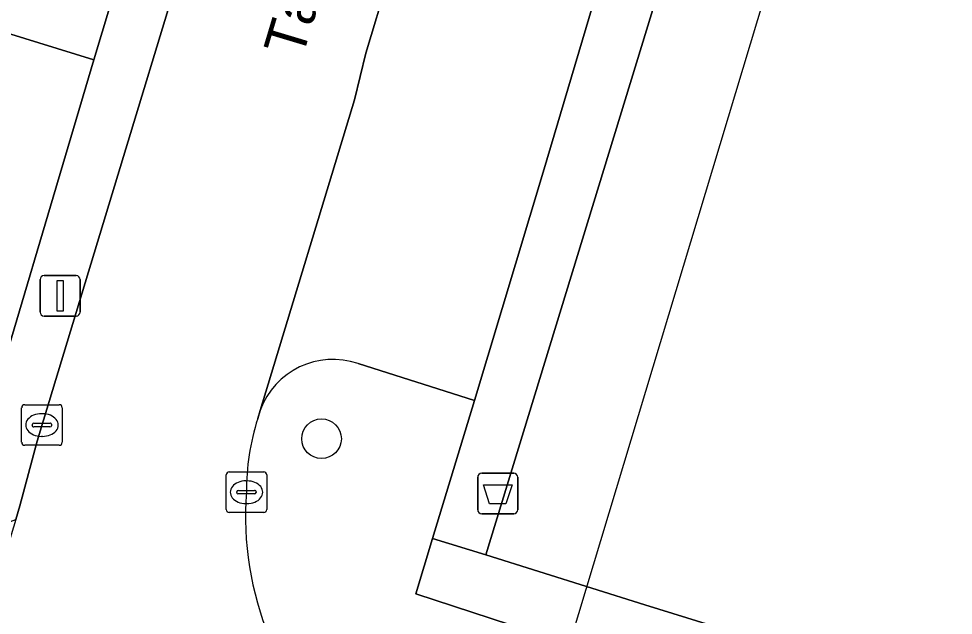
# Model space of a CAD drawing. Extents: x 161772 to 163126, y 383092 to 383917.
# Drawn here: x 162980.27 to 163003.33, y 383721.69 to 383736.4 of the extents above; entities that cross this region are included whole.
import ezdxf

# ---------------------------------------------------------------- set-up
doc = ezdxf.new("R2010")
doc.units = 0
for name, color, linetype in [('IMGEO_Afvalbak', 7, 'Continuous'), ('IMGEO_Boom', 7, 'Continuous'), ('IMGEO_Erf', 7, 'Continuous'), ('IMGEO_Kolk', 7, 'Continuous'), ('IMGEO_Lichtmast', 7, 'Continuous'), ('IMGEO_Openbare_ruimte_label', 7, 'Continuous'), ('IMGEO_Pand', 7, 'Continuous'), ('IMGEO_Pand_vergunning_verleend', 7, 'Continuous'), ('IMGEO_Parkeervlak_open', 7, 'Continuous'), ('IMGEO_Rijbaan_lokaal_open', 7, 'Continuous'), ('IMGEO_Voetpad_open', 7, 'Continuous')]:
    doc.layers.add(name, color=color, linetype=linetype)

msp = doc.modelspace()

# ---------------------------------------------------------------- linework, layer by layer
at = {"layer": 'IMGEO_Afvalbak'}
for p, q in [((162991.595, 383724.294), (162991.595, 383725.094)), ((162991.595, 383725.094), (162991.595, 383724.294)), ((162991.695, 383725.194), (162992.485, 383725.194)), ((162992.485, 383725.194), (162991.695, 383725.194)), ((162992.585, 383725.094), (162992.585, 383724.294)), ((162992.585, 383724.294), (162992.585, 383725.094)), ((162992.485, 383724.194), (162991.695, 383724.194)), ((162991.695, 383724.194), (162992.485, 383724.194))]:
    msp.add_line(p, q, dxfattribs=at)
msp.add_lwpolyline([(162991.738, 383724.908), (162992.442, 383724.908), (162992.293, 383724.438), (162991.887, 383724.438), (162991.738, 383724.908)], dxfattribs=at)
for centre, start, end in [((162991.695, 383725.094), 90, 180), ((162991.695, 383725.094), 90, 180), ((162992.485, 383725.094), 0, 90), ((162992.485, 383725.094), 360, 90), ((162991.695, 383724.294), 180, 270), ((162991.695, 383724.294), 180, 270), ((162992.485, 383724.294), 270, 0), ((162992.485, 383724.294), 270, 0)]:
    msp.add_arc(centre, 0.1, start, end, dxfattribs=at)
at = {"layer": 'IMGEO_Boom'}
msp.add_circle((162987.743, 383726.045), 0.489, dxfattribs=at)
at = {"layer": 'IMGEO_Erf'}
msp.add_lwpolyline([(162935.46, 383723.674), (162938.76, 383725.932), (162933.92, 383733.233), (162938.316, 383736.147), (162941.773, 383730.953), (162943.158, 383728.872), (162946.239, 383730.921), (162944.855, 383733.003), (162949.269, 383735.939), (162947.776, 383738.183), (162953.85, 383738.986), (162957.489, 383741.407), (162962.05, 383742.352), (162963.916, 383742.738), (162968.275, 383741.388), (162968.63, 383742.534), (162974.274, 383740.855), (162973.914, 383739.71), (162974.744, 383739.461), (162979.532, 383738.023), (162979.059, 383736.339), (162982.128, 383735.394), (162986.526, 383750), (162994.893, 383777.784)], dxfattribs=at)
msp.add_lwpolyline([(163054.074, 383752.563), (163040.787, 383756.483), (163039.985, 383753.745), (163019.985, 383759.807), (163020.797, 383762.578), (163016.082, 383764.401), (163013.98, 383765.416), (163010.874, 383766.947), (163002.358, 383757.69), (163001.626, 383755.298), (163000, 383749.985), (162991.799, 383723.184), (162995.718, 383721.946), (162998.032, 383721.23), (163000, 383720.632), (163033.251, 383710.535), (163036.754, 383709.471), (163046.723, 383710.772), (163054.86, 383737.291)], close=True, dxfattribs=at)
at = {"layer": 'IMGEO_Kolk'}
for p, q in [((162980.345, 383725.957), (162980.345, 383726.809)), ((162980.42, 383726.883), (162981.272, 383726.883)), ((162981.346, 383726.809), (162981.346, 383725.957)), ((162980.833, 383726.663), (162980.858, 383726.663)), ((162980.604, 383726.377), (162980.604, 383726.389)), ((162981.042, 383726.34), (162980.644, 383726.34)), ((162980.647, 383726.426), (162981.045, 383726.426)), ((162981.088, 383726.389), (162981.088, 383726.377)), ((162980.856, 383726.103), (162980.831, 383726.103)), ((162981.272, 383725.883), (162980.42, 383725.883)), ((162985.391, 383724.299), (162985.391, 383725.151)), ((162985.466, 383725.225), (162986.318, 383725.225)), ((162986.392, 383725.151), (162986.392, 383724.299)), ((162985.879, 383725.005), (162985.904, 383725.005)), ((162985.65, 383724.719), (162985.65, 383724.731)), ((162986.088, 383724.682), (162985.69, 383724.682)), ((162985.693, 383724.768), (162986.091, 383724.768)), ((162986.134, 383724.731), (162986.134, 383724.719)), ((162985.902, 383724.445), (162985.877, 383724.445)), ((162986.318, 383724.225), (162985.466, 383724.225))]:
    msp.add_line(p, q, dxfattribs=at)
for points in [[(162980.345, 383725.957), (162980.345, 383726.809)], [(162980.42, 383726.883), (162981.272, 383726.883)], [(162981.346, 383726.809), (162981.346, 383725.957)], [(162981.272, 383725.883), (162980.42, 383725.883)], [(162985.391, 383724.299), (162985.391, 383725.151)], [(162985.466, 383725.225), (162986.318, 383725.225)], [(162986.392, 383725.151), (162986.392, 383724.299)], [(162986.318, 383724.225), (162985.466, 383724.225)]]:
    msp.add_lwpolyline(points, dxfattribs=at)
for centre, radius, start, end in [((162980.422, 383726.807), 0.0765, 91.552, 178.448), ((162980.422, 383726.807), 0.0765, 91.552, 178.448), ((162981.27, 383726.807), 0.0765, 1.552, 88.448), ((162981.27, 383726.807), 0.0765, 1.552, 88.448), ((162980.644, 383726.386), 0.0403, 85.8775, 175.7526), ((162980.641, 383726.376), 0.0366, 178.938, 274.7102), ((162981.045, 383726.383), 0.043, 264.8664, 352.4533), ((162981.049, 383726.388), 0.0386, 1.7309, 96.639), ((162980.422, 383725.959), 0.0765, 181.552, 268.448), ((162980.422, 383725.959), 0.0765, 181.552, 268.448), ((162981.27, 383725.959), 0.0765, 271.552, 358.448), ((162981.27, 383725.959), 0.0765, 271.552, 358.448), ((162985.468, 383725.149), 0.0765, 91.552, 178.448), ((162985.468, 383725.149), 0.0765, 91.552, 178.448), ((162986.316, 383725.149), 0.0765, 1.552, 88.448), ((162986.316, 383725.149), 0.0765, 1.552, 88.448), ((162985.69, 383724.728), 0.0403, 85.8775, 175.7526), ((162985.687, 383724.718), 0.0366, 178.938, 274.7102), ((162986.091, 383724.725), 0.043, 264.8664, 352.4533), ((162986.095, 383724.73), 0.0386, 1.7309, 96.639), ((162985.468, 383724.301), 0.0765, 181.552, 268.448), ((162985.468, 383724.301), 0.0765, 181.552, 268.448), ((162986.316, 383724.301), 0.0765, 271.552, 358.448), ((162986.316, 383724.301), 0.0765, 271.552, 358.448)]:
    msp.add_arc(centre, radius, start, end, dxfattribs=at)
for centre, major_axis, ratio, start_param, end_param in [((162980.832, 383726.383), (-0.387, 0.002), 0.722429, 4.712389, 7.853982), ((162980.857, 383726.383), (-0.39, 0.002), 0.717154, 1.570796, 4.712389), ((162985.878, 383724.725), (-0.387, 0.002), 0.722429, 4.712389, 7.853982), ((162985.903, 383724.725), (-0.39, 0.002), 0.717154, 1.570796, 4.712389)]:
    msp.add_ellipse(centre, major_axis=major_axis, ratio=ratio, start_param=start_param, end_param=end_param, dxfattribs=at)
at = {"layer": 'IMGEO_Lichtmast'}
for p, q in [((162980.798, 383729.17), (162980.798, 383729.97)), ((162980.798, 383729.97), (162980.798, 383729.17)), ((162980.898, 383730.07), (162981.688, 383730.07)), ((162981.688, 383730.07), (162980.898, 383730.07)), ((162981.788, 383729.97), (162981.788, 383729.17)), ((162981.788, 383729.17), (162981.788, 383729.97)), ((162981.688, 383729.07), (162980.898, 383729.07)), ((162980.898, 383729.07), (162981.688, 383729.07))]:
    msp.add_line(p, q, dxfattribs=at)
msp.add_lwpolyline([(162981.218, 383729.945), (162981.368, 383729.945), (162981.368, 383729.195), (162981.218, 383729.195), (162981.218, 383729.945)], dxfattribs=at)
for centre, start, end in [((162980.898, 383729.97), 90, 180), ((162980.898, 383729.97), 90, 180), ((162981.688, 383729.97), 0, 90), ((162981.688, 383729.97), 360, 90), ((162980.898, 383729.17), 180, 270), ((162980.898, 383729.17), 180, 270), ((162981.688, 383729.17), 270, 0), ((162981.688, 383729.17), 270, 0)]:
    msp.add_arc(centre, 0.1, start, end, dxfattribs=at)
at = {"layer": 'IMGEO_Pand'}
msp.add_lwpolyline([(162982.128, 383735.394), (162979.059, 383736.339), (162979.532, 383738.023), (162974.744, 383739.461), (162973.914, 383739.71), (162973.16, 383737.31), (162971.676, 383732.554), (162974.59, 383731.644), (162974.141, 383730.185), (162973.133, 383726.908), (162973.555, 383726.143), (162978.26, 383724.734), (162979.079, 383725.147)], close=True, dxfattribs=at)
at = {"layer": 'IMGEO_Pand_vergunning_verleend'}
msp.add_lwpolyline([(162993.909, 383721.134), (163001.45, 383746.157), (163009.166, 383743.831), (163009.809, 383745.965), (163011.405, 383745.484), (163016.15, 383761.229), (163023.626, 383758.976), (163024.262, 383761.086), (163067.776, 383747.972), (163075.772, 383712.068), (163041.89, 383704.522), (162999.381, 383717.505), (162999.921, 383719.274)], close=True, dxfattribs=at)
at = {"layer": 'IMGEO_Parkeervlak_open'}
for points in [[(162998.008, 383765.744), (162993.179, 383750), (162991.594, 383744.69), (162988.839, 383735.552), (162988.554, 383734.402), (162986.23, 383726.745)], [(162988.645, 383727.898), (162991.514, 383726.989), (162993.209, 383732.617), (162998.375, 383750), (163000, 383755.262), (163002.21, 383762.419), (163000, 383763.096), (162999.363, 383763.289)]]:
    msp.add_lwpolyline(points, dxfattribs=at)
msp.add_arc((162988.026, 383726.088), 1.913, 71.1319, 159.9108, dxfattribs=at)
at = {"layer": 'IMGEO_Rijbaan_lokaal_open'}
for points in [[(162996.031, 383776.709), (162987.999, 383750), (162987.495, 383748.328), (162986.193, 383744.01), (162985.823, 383742.781), (162982.721, 383732.545), (162980.883, 383726.501), (162980.725, 383725.981), (162980.3, 383724.389), (162980.198, 383724.054), (162977.562, 383715.386), (162978.169, 383715.193), (162984.721, 383713.266), (162992.281, 383710.933), (162997.967, 383709.345), (163000, 383708.733), (163005.885, 383706.961), (163019.55, 383702.793), (163025.96, 383700.871), (163026.063, 383701.155), (163034.709, 383698.609)], [(162986.168, 383726.54), (162986.23, 383726.745), (162988.554, 383734.402), (162988.839, 383735.552), (162991.594, 383744.69), (162993.179, 383750), (162998.008, 383765.744), (163000, 383772.237)]]:
    msp.add_lwpolyline(points, dxfattribs=at)
for centre, radius, start, end in [((162991.826, 383724.748), 5.935, 162.4243, 180.2115), ((162993.735, 383724.126), 7.867, 175.625, 229.0313)]:
    msp.add_arc(centre, radius, start, end, dxfattribs=at)
at = {"layer": 'IMGEO_Voetpad_open'}
msp.add_lwpolyline([(162996.031, 383776.709), (162994.893, 383777.784), (162986.526, 383750), (162982.128, 383735.394), (162979.079, 383725.147), (162978.603, 383723.454), (162980.198, 383724.054), (162980.3, 383724.389), (162980.725, 383725.981), (162980.883, 383726.501), (162982.721, 383732.545), (162985.823, 383742.781), (162986.193, 383744.01), (162987.495, 383748.328), (162987.999, 383750)], close=True, dxfattribs=at)
for points in [[(162999.363, 383763.289), (163000, 383763.096), (163002.21, 383762.419), (163000, 383755.262), (162998.375, 383750), (162993.209, 383732.617), (162991.514, 383726.989), (162990.48, 383723.585), (162991.799, 383723.184), (163000, 383749.985), (163001.626, 383755.298), (163002.358, 383757.69), (163004.107, 383763.407), (163000.781, 383764.424), (163002.998, 383771.717)], [(162992.165, 383718.889), (162992.857, 383721.304), (162990.067, 383722.223), (162990.48, 383723.585), (162991.514, 383726.989), (162988.645, 383727.898)], [(162986.23, 383726.745), (162986.168, 383726.54)], [(163000, 383720.632), (162998.032, 383721.23), (162995.718, 383721.946), (162991.799, 383723.184), (162990.48, 383723.585), (162990.067, 383722.223), (162992.857, 383721.304), (163000, 383719.14), (163023.893, 383711.901), (163022.751, 383708.172), (163023.283, 383707.249), (163024.167, 383706.966)]]:
    msp.add_lwpolyline(points, dxfattribs=at)
for centre, radius, start, end in [((162988.026, 383726.088), 1.913, 71.1319, 159.9108), ((162991.826, 383724.748), 5.935, 162.4243, 180.2115), ((162993.735, 383724.126), 7.867, 175.625, 229.0313)]:
    msp.add_arc(centre, radius, start, end, dxfattribs=at)

# ---------------------------------------------------------------- texts
at = {"layer": 'IMGEO_Openbare_ruimte_label'}
msp.add_text('Tapuitstraat', height=1, rotation=73.2678, dxfattribs=at).set_placement((162987.264, 383735.405))

doc.saveas('drawing.dxf')
